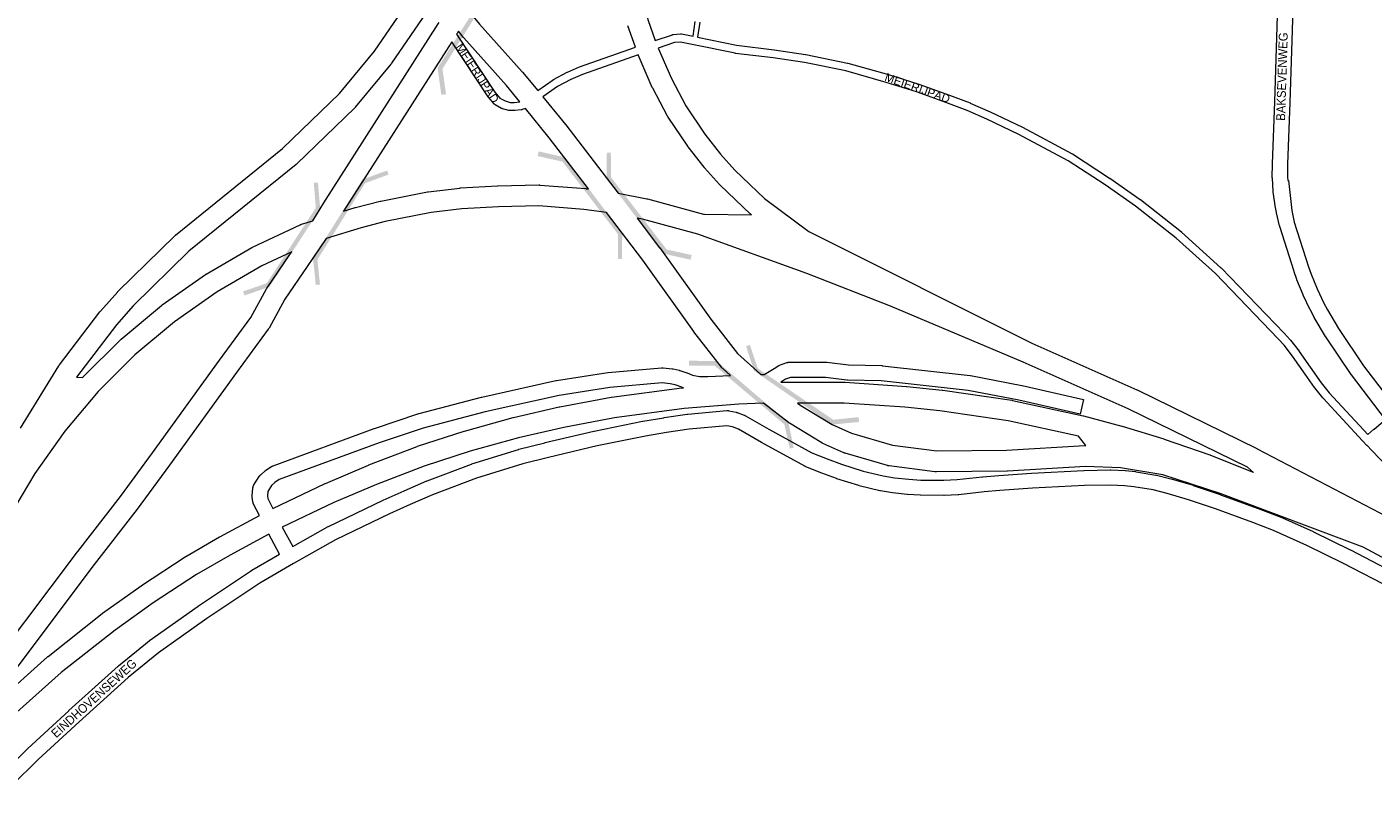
# Paper-space layout 'Layout1' of a CAD drawing. Header units: metres. Extents: x 123097 to 144122, y 392739 to 407589.
# Tile 428 of 510: x 136581 to 137739, y 395492 to 396151. Entities that reach past the tile are written whole.
import ezdxf
from ezdxf.enums import TextEntityAlignment as Align

# ---------------------------------------------------------------- set-up
doc = ezdxf.new("R2010")
doc.units = ezdxf.units.M
doc.header["$MEASUREMENT"] = 0
for name, color, linetype, lineweight in [('gs-anno-wegen algemeen tekst', 7, 'Continuous', 0), ('gs-knt-autosnelweg', 7, 'Continuous', 0), ('gs-knt-fietspaden', 7, 'Continuous', 0), ('gs-knt-paden', 7, 'Continuous', 0), ('gs-knt-wegen algemeen', 7, 'Continuous', 0), ('gs-symb-viaduct', 7, 'Continuous', 0), ('gs-vlk-plantopografie wegen algemeen', 7, 'Continuous', 0)]:
    doc.layers.add(name, color=color, linetype=linetype, lineweight=lineweight)
doc.styles.add('Style-Arial', font='arial.ttf')

# ---------------------------------------------------------------- blocks, each defined once
blk = doc.blocks.new('gg0-viaduct')
at = {"layer": 'gs-symb-viaduct'}
blk.add_hatch(color=7, dxfattribs=at).paths.add_polyline_path([(-32.1, -70.3), (-35, -47), (9.5, 21.3), (30.4, 28.6), (31.6, 25.4), (11.6, 18.1), (-30.8, -48), (-28, -69.8)])
blk = doc.blocks.new('gg0-viaduct_1')
at = {"layer": 'gs-symb-viaduct'}
blk.add_hatch(color=7, dxfattribs=at).paths.add_polyline_path([(-32.1, -70.3), (-35, -47), (9.5, 21.3), (30.4, 28.6), (31.6, 25.4), (11.6, 18.1), (-30.8, -48), (-28, -69.8)])
blk = doc.blocks.new('gg0-viaduct_2')
at = {"layer": 'gs-symb-viaduct'}
blk.add_hatch(color=7, dxfattribs=at).paths.add_polyline_path([(-32.1, -70.3), (-35, -47), (9.5, 21.3), (30.4, 28.6), (31.6, 25.4), (11.6, 18.1), (-30.8, -48), (-28, -69.8)])
blk = doc.blocks.new('gg0-viaduct_3')
at = {"layer": 'gs-symb-viaduct', "linetype": 'Continuous'}
blk.add_hatch(color=7, dxfattribs=at).paths.add_polyline_path([(56.9, -40.8), (39.9, -27.6), (-37.6, -27.6), (-54.6, -40.8), (-56.8, -37.9), (-38.8, -23.9), (41.2, -23.9), (59.2, -37.9)])
blk = doc.blocks.new('gg0-viaduct_4')
at = {"layer": 'gs-symb-viaduct'}
blk.add_hatch(color=7, dxfattribs=at).paths.add_polyline_path([(-32.1, -70.3), (-35, -47), (9.5, 21.3), (30.4, 28.6), (31.6, 25.4), (11.6, 18.1), (-30.8, -48), (-28, -69.8)])
blk = doc.blocks.new('gg0-viaduct_5')
at = {"layer": 'gs-symb-viaduct'}
blk.add_hatch(color=7, dxfattribs=at).paths.add_polyline_path([(-32.1, -70.3), (-35, -47), (9.5, 21.3), (30.4, 28.6), (31.6, 25.4), (11.6, 18.1), (-30.8, -48), (-28, -69.8)])

psp = doc.layouts.get("Layout1")

# ---------------------------------------------------------------- linework, layer by layer
at = {"layer": 'gs-knt-autosnelweg', "color": 7, "linetype": 'Continuous', "flags": 128}
for points in [[(137574.481, 396971.998), (137531.879, 396913.122), (137531.716, 396912.904), (137495.9, 396866.436), (137495.819, 396866.332), (137218.922, 396517.718), (137150.128, 396412.134), (137133.322, 396380.721), (137120.763, 396350.864), (137114.758, 396331.056), (137109.779, 396310.805), (137105.579, 396288.009), (137103.116, 396264.978), (137102.461, 396249.903), (137104.794, 396213.795), (137108.667, 396183.556), (137114.775, 396157.747), (137121.117, 396139.659)], [(137009.571, 396234.988), (136962.069, 396163.381), (136969.975, 396153.69), (137006.805, 396112.676), (137007.067, 396112.37), (137020.12, 396096.455)], [(136575.018, 395806.15), (136608.19, 395859.738), (136608.428, 395860.103), (136608.683, 395860.455), (136643.496, 395906.159), (136643.704, 395906.422), (136643.922, 395906.677), (136658.717, 395923.362), (136658.927, 395923.591), (136659.145, 395923.812), (136707.738, 395971.535), (136708.057, 395971.834), (136708.39, 395972.116), (136800.591, 396046.582), (136849.567, 396094.064), (136879.592, 396130.483), (136916.19, 396183.723), (136917.43, 396185.527)], [(136927.07, 396167.74), (136894.219, 396119.951), (136893.989, 396119.632), (136893.746, 396119.324), (136863.151, 396082.213), (136862.933, 396081.959), (136862.707, 396081.713), (136862.471, 396081.476), (136812.842, 396033.36), (136812.543, 396033.083), (136812.231, 396032.82), (136720.052, 395958.372), (136671.993, 395911.174), (136657.627, 395894.972), (136623.294, 395849.897), (136628.456, 395849.533), (136628.708, 395849.819), (136628.976, 395850.097), (136661.115, 395882.078), (136661.394, 395882.344), (136661.685, 395882.598), (136696.443, 395911.709), (136696.744, 395911.951), (136697.056, 395912.179), (136734.18, 395938.207), (136734.5, 395938.422), (136734.827, 395938.621), (136734.831, 395938.623), (136734.834, 395938.625)], [(136734.834, 395938.625), (136774.046, 395961.377), (136774.384, 395961.564), (136774.73, 395961.736), (136815.75, 395981.048), (136816.13, 395981.216), (136816.518, 395981.367), (136816.912, 395981.499), (136826.507, 395984.484), (136836.137, 395999.806), (136836.17, 395999.86), (136934.492, 396153.884), (136935.23, 396155.04)], [(137004.68, 396086.865), (136993.262, 396100.786), (136956.424, 396141.809), (136956.146, 396142.134), (136951.783, 396147.482), (136950.671, 396145.739), (136950.174, 396144.961)], [(137104.073, 396133.81), (137097.614, 396152.231)], [(136946.039, 396138.484), (136852.993, 395992.723), (136862.908, 395995.807), (136863.127, 395995.873), (136863.348, 395995.932), (136884.586, 396001.373), (136884.841, 396001.435), (136885.099, 396001.489), (136925.29, 396009.321), (136925.615, 396009.378), (136925.941, 396009.423), (136953.052, 396012.67), (136953.336, 396012.7), (136953.622, 396012.72), (136985.524, 396014.497), (136985.825, 396014.509), (137020.98, 396015.29), (137021.285, 396015.291), (137021.59, 396015.283), (137021.895, 396015.264), (137061.482, 396012.113), (137061.718, 396012.091), (137061.953, 396012.063), (137063.718, 396011.828), (137030.04, 396055.948), (137009.428, 396081.077)], [(137024.582, 396091.016), (137044.072, 396067.254), (137044.268, 396067.007), (137089.132, 396008.234), (137113.873, 396003.451), (137114.192, 396003.384), (137114.508, 396003.305), (137162.805, 395990.287), (137163.169, 395990.18), (137163.526, 395990.059), (137203.867, 395989.604), (137203.61, 395989.804), (137203.338, 395990.034), (137203.076, 395990.274), (137176.915, 396015.186), (137176.643, 396015.456), (137176.384, 396015.736), (137163.643, 396030.118), (137163.472, 396030.317), (137163.307, 396030.52), (137149.47, 396048.097), (137149.261, 396048.373), (137149.063, 396048.657), (137132.263, 396073.752), (137132.101, 396074.003), (137131.947, 396074.26), (137131.801, 396074.522), (137118.949, 396098.602), (137118.777, 396098.941), (137118.62, 396099.288), (137106.604, 396127.259)], [(137059.813, 395994.169), (137020.922, 395997.264), (136986.376, 395996.497), (136954.91, 395994.744), (136928.412, 395991.57), (136888.803, 395983.852), (136868.042, 395978.533), (136838.056, 395969.205), (136821.836, 395945.228), (136821.797, 395945.171), (136802.38, 395916.934), (136788.942, 395892.23), (136788.741, 395891.88), (136788.526, 395891.54), (136788.295, 395891.21), (136760.986, 395853.937), (136703.341, 395774.273), (136703.299, 395774.214), (136675.511, 395736.457), (136675.374, 395736.277), (136638.59, 395688.835), (136548.303, 395569.304)], [(137185.92, 395851.264), (137179.177, 395857.274), (137178.871, 395857.56), (137178.578, 395857.86), (137178.3, 395858.173), (137178.037, 395858.499), (137154.47, 395889.066), (137154.277, 395889.326), (137110.513, 395950.525), (137079.159, 395991.6), (137059.819, 395994.168), (137059.816, 395994.168), (137059.813, 395994.169)], [(137428.415, 395829.98), (137489.23, 395816.701), (137489.612, 395816.608), (137522.535, 395807.898), (137522.884, 395807.798), (137558.702, 395796.761), (137558.985, 395796.669), (137598.34, 395783.102), (137598.553, 395783.025), (137598.765, 395782.943), (137635.567, 395768.142), (137635.809, 395768.04), (137630.784, 395772.398), (137527.859, 395822.646), (137437.563, 395862.754), (137323.506, 395910.977), (137251.511, 395939.031), (137157.749, 395972.986), (137110.133, 395985.821), (137105.566, 395986.703), (137124.922, 395961.347), (137125.089, 395961.121), (137168.841, 395899.94), (137191.794, 395870.167), (137211.727, 395852.401), (137211.936, 395852.239)], [(136806.932, 395955.356), (136808.542, 395957.737), (136782.755, 395945.597), (136744.208, 395923.231), (136707.717, 395897.646), (136673.551, 395869.032), (136641.96, 395837.596), (136613.177, 395803.572), (136587.412, 395767.206), (136560.307, 395721.048), (136540.236, 395674.269), (136525.776, 395640.567), (136525.609, 395640.201), (136525.426, 395639.843), (136485.202, 395565.273), (136485.049, 395565.002), (136484.887, 395564.735), (136448.934, 395507.887), (136448.738, 395507.591), (136448.531, 395507.302), (136448.313, 395507.022), (136430.322, 395484.874), (136365.07, 395400.26), (136364.802, 395399.912)], [(136370.122, 395385.27), (136415.742, 395439.048), (136453.139, 395483.983), (136476.824, 395512.99), (136476.937, 395513.125), (136534.08, 395580.372), (136624.246, 395699.742), (136624.315, 395699.832), (136661.064, 395747.23), (136688.764, 395784.866), (136746.403, 395864.522), (136746.434, 395864.565), (136773.401, 395901.372), (136786.775, 395925.957), (136786.929, 395926.23), (136787.093, 395926.496), (136787.266, 395926.757), (136806.928, 395955.35), (136806.929, 395955.353), (136806.932, 395955.356)], [(137229.128, 395845.611), (137283.98, 395845.56), (137284.275, 395845.555), (137284.569, 395845.54), (137337.337, 395842.038), (137337.657, 395842.011), (137368.114, 395838.896), (137368.513, 395838.846), (137427.805, 395830.092), (137428.109, 395830.042), (137428.407, 395829.982), (137428.411, 395829.982), (137428.415, 395829.98)], [(136792.185, 395736.838), (136837.137, 395758.326), (136837.467, 395758.476), (136874.476, 395774.373), (136874.823, 395774.513), (136916.254, 395790.305), (136916.462, 395790.382), (136916.672, 395790.453), (136956.691, 395803.488), (136957.06, 395803.6), (136998.795, 395815.243), (136999.204, 395815.346), (137038.618, 395824.377), (137038.967, 395824.45), (137083.13, 395832.745), (137083.375, 395832.788), (137083.621, 395832.824), (137144.041, 395840.749), (137144.263, 395840.775), (137144.486, 395840.796), (137145.365, 395840.867)], [(137786.866, 395673.428), (137730.137, 395703.678), (137607.031, 395749.965), (137557.857, 395765.927), (137521.281, 395771.921), (137491.259, 395773.182), (137424.34, 395769.136), (137424.116, 395769.126), (137423.893, 395769.121), (137363.043, 395768.469), (137362.629, 395768.474), (137362.214, 395768.498), (137361.802, 395768.541), (137322.386, 395773.592), (137322.04, 395773.643), (137321.696, 395773.708), (137321.356, 395773.786), (137321.018, 395773.876), (137284.438, 395784.501), (137284.049, 395784.623), (137283.665, 395784.764), (137283.288, 395784.921), (137265.371, 395792.893), (137265.024, 395793.057), (137264.684, 395793.235), (137264.352, 395793.427), (137236.519, 395810.356), (137236.228, 395810.541), (137235.944, 395810.736), (137235.668, 395810.943), (137214.412, 395827.481), (137193.11, 395826.651), (137146.163, 395822.852), (137086.212, 395814.989), (137042.469, 395806.773), (137003.434, 395797.829), (136962.088, 395786.294), (136922.465, 395773.388), (136881.416, 395757.742), (136844.745, 395741.99), (136800.324, 395720.755)], [(137490.629, 395791.196), (137490.632, 395791.197), (137490.636, 395791.196), (137490.939, 395791.21), (137491.247, 395791.213), (137491.532, 395791.206), (137485.19, 395799.138), (137424.868, 395812.311), (137366.08, 395820.99), (137335.983, 395824.068), (137283.669, 395827.54), (137243.633, 395827.578), (137246.325, 395825.483), (137273.224, 395809.123), (137290.053, 395801.634), (137325.371, 395791.377), (137363.474, 395786.494), (137423.476, 395787.137), (137490.629, 395791.196)], [(136554.614, 395570.4), (136598.422, 395609.393), (136598.622, 395609.566), (136598.827, 395609.733), (136645.449, 395646.563), (136645.795, 395646.823), (136678.885, 395670.473), (136679.202, 395670.69), (136716.909, 395695.279), (136717.102, 395695.401), (136717.297, 395695.518), (136746.446, 395712.493), (136746.698, 395712.634), (136780.579, 395730.937)], [(136788.716, 395714.851), (136755.389, 395696.848), (136726.562, 395680.061), (136689.207, 395655.701), (136656.449, 395632.289), (136610.205, 395595.757), (136566.639, 395556.979), (136530.213, 395523.694), (136529.913, 395523.432), (136529.602, 395523.184), (136529.28, 395522.949), (136528.951, 395522.731), (136528.948, 395522.729), (136528.944, 395522.727), (136528.606, 395522.524), (136489.725, 395500.298), (136467.07, 395472.553), (136467.016, 395472.488), (136429.565, 395427.488), (136429.511, 395427.423), (136377.377, 395365.966), (136377.352, 395365.937), (136377.223, 395365.786)]]:
    psp.add_lwpolyline(points, dxfattribs=at)
psp.add_lwpolyline([(137123.698, 396133.12), (137135.026, 396106.75), (137147.487, 396083.403), (137163.844, 396058.971), (137177.305, 396041.872), (137189.618, 396027.972), (137215.115, 396003.692), (137253.211, 395975.183), (137444.994, 395879.171), (137535.323, 395839.048), (137535.618, 395838.911), (137638.801, 395788.537), (137639.02, 395788.426), (137751.016, 395729.915), (137751.343, 395729.735), (137849.626, 395673.085), (137849.994, 395672.861), (138008.986, 395570.769), (138375.644, 395351.338, -0.35324771)], format="xyb", dxfattribs=at)
at = {"layer": 'gs-knt-fietspaden', "color": 7, "linetype": 'Continuous', "flags": 128}
for points in [[(137009.428, 396081.077), (137006.647, 396080.114), (137006.508, 396080.07), (137006.474, 396080.059), (137006.368, 396080.032), (137006.327, 396080.021), (137006.298, 396080.014), (137006.227, 396079.998), (137006.12, 396079.977), (137006.084, 396079.971), (137005.941, 396079.949), (137000.443, 396079.25), (137000.312, 396079.237), (137000.269, 396079.233), (137000.182, 396079.228), (137000.094, 396079.224), (137000.051, 396079.223), (136999.92, 396079.223), (136995.898, 396079.315), (136995.732, 396079.323), (136995.567, 396079.338), (136995.402, 396079.362), (136995.239, 396079.393), (136995.078, 396079.431), (136989.671, 396080.866), (136989.525, 396080.909), (136989.496, 396080.918), (136989.381, 396080.958), (136989.324, 396080.978), (136989.239, 396081.012), (136989.155, 396081.047), (136989.1, 396081.073), (136988.99, 396081.125), (136988.963, 396081.139), (136988.83, 396081.211), (136983.422, 396084.301), (136983.276, 396084.389), (136983.135, 396084.485), (136982.998, 396084.586), (136982.866, 396084.695), (136982.74, 396084.809), (136982.62, 396084.93), (136982.506, 396085.056), (136977.648, 396090.685), (136977.553, 396090.801), (136977.463, 396090.92), (136977.377, 396091.043), (136946.039, 396138.484)], [(136950.174, 396144.961), (136983.111, 396095.101), (136987.427, 396090.098), (136991.914, 396087.534), (136996.473, 396086.324), (136996.478, 396086.323)], [(137121.117, 396139.659), (137135.917, 396144.594), (137136.072, 396144.642), (137136.229, 396144.682), (137136.387, 396144.715), (137136.547, 396144.741), (137136.708, 396144.759), (137142.751, 396145.31), (137142.919, 396145.322), (137143.087, 396145.325), (137143.255, 396145.32), (137143.423, 396145.307), (137143.589, 396145.286), (137143.755, 396145.258), (137153.695, 396143.28)], [(137688.429, 395841.038), (137680.333, 395852.563), (137669.511, 395867.995), (137662.15, 395877.388), (137657.12, 395882.934), (137603.009, 395939.004), (137569.377, 395969.456), (137534.212, 395997.182), (137508.214, 396015.404), (137476.387, 396036.037), (137433.909, 396058.665), (137406.349, 396071.852), (137389.37, 396079.301), (137368.785, 396087.202), (137345.776, 396095.358), (137319.838, 396103.516), (137285.084, 396113.349), (137249.439, 396120.587), (137222.48, 396124.541), (137190.1, 396128.509), (137189.953, 396128.53), (137189.807, 396128.558), (137154.45, 396135.972), (137142.883, 396138.273), (137137.751, 396137.805), (137123.698, 396133.12)], [(137157.64, 396142.475), (137191.102, 396135.459), (137223.375, 396131.504), (137223.457, 396131.493), (137250.552, 396127.519), (137250.647, 396127.503), (137250.741, 396127.486), (137286.611, 396120.202), (137286.74, 396120.173), (137286.867, 396120.139), (137321.799, 396110.257), (137321.896, 396110.228), (137347.942, 396102.035), (137348.062, 396101.995), (137371.173, 396093.803), (137371.258, 396093.772), (137391.963, 396085.825), (137392.115, 396085.762), (137409.222, 396078.257), (137409.327, 396078.209), (137437.007, 396064.965), (137437.142, 396064.897), (137479.82, 396042.162), (137479.951, 396042.088), (137480.079, 396042.009), (137512.086, 396021.26), (137512.191, 396021.189), (137538.323, 396002.874)], [(137106.604, 396127.259), (137058.538, 396110.29), (137048.618, 396106.031), (137037.2, 396100.027), (137037.195, 396100.024), (137024.582, 396091.016)], [(137056.091, 396116.871), (137104.073, 396133.81)], [(137020.12, 396096.455), (137033.312, 396105.877), (137033.444, 396105.967), (137033.579, 396106.05), (137033.718, 396106.128), (137045.472, 396112.309), (137045.596, 396112.37), (137045.721, 396112.427), (137055.875, 396116.786)], [(136996.478, 396086.323), (136999.818, 396086.247), (137004.68, 396086.865)], [(137538.481, 396002.756), (137573.817, 395974.894)], [(137574, 395974.74), (137607.809, 395944.128)], [(137607.979, 395943.964), (137662.209, 395887.769), (137662.283, 395887.69), (137667.435, 395882.011)], [(137667.598, 395881.818), (137675.094, 395872.252), (137675.149, 395872.178), (137675.205, 395872.103)], [(137675.205, 395872.103), (137694.114, 395845.158)], [(137811.341, 395711.915), (137802.712, 395719.25), (137802.626, 395719.327), (137802.582, 395719.366), (137802.567, 395719.381), (137802.541, 395719.407), (137802.458, 395719.489), (137737.275, 395787.16), (137733.477, 395791.103), (137733.43, 395791.153), (137729.709, 395795.171), (137695.745, 395831.844), (137695.657, 395831.943), (137695.573, 395832.044), (137688.555, 395840.871)], [(137694.114, 395845.158), (137700.985, 395836.517), (137734.217, 395800.635)]]:
    psp.add_lwpolyline(points, dxfattribs=at)
at = {"layer": 'gs-knt-paden', "color": 7, "linetype": 'Continuous', "flags": 128}
for points in [[(137153.695, 396143.28), (137155.556, 396155.817)], [(137159.563, 396155.434), (137157.64, 396142.475)]]:
    psp.add_lwpolyline(points, dxfattribs=at)
at = {"layer": 'gs-knt-wegen algemeen', "color": 7, "linetype": 'Continuous', "flags": 128}
for points in [[(137719.038, 396814.557), (137697.977, 396584.908), (137676.74, 396352.985), (137674.72, 396327.038), (137667.124, 396086.27), (137667.122, 396086.224), (137665.075, 396033.22), (137665.036, 396021.935), (137665.216, 396019.176), (137665.862, 396019.156, -0.32436115), (137665.871, 396019.148), (137668.754, 395993.396), (137670.573, 395984.793), (137670.922, 395983.349), (137683.085, 395944.768), (137685.336, 395938.482), (137690.453, 395925.931), (137696.284, 395913.697), (137699.407, 395907.815), (137708.825, 395891.801), (137730.455, 395859.689), (137763.515, 395816.552)], [(137392.494, 395851.32), (137436.527, 395842.823), (137436.727, 395842.781), (137489.533, 395830.859, -0.36909196), (137489.54, 395830.848), (137486.677, 395818.166, -0.36909069), (137486.666, 395818.159), (137433.959, 395830.058), (137390.277, 395838.488), (137315.612, 395846.842), (137286.687, 395847.442), (137286.463, 395847.451), (137286.24, 395847.467), (137286.018, 395847.491), (137267.573, 395849.787), (137237.633, 395849.787), (137233.245, 395848.246), (137230.532, 395846.438), (137230.357, 395846.325), (137230.178, 395846.217), (137229.128, 395845.611)]]:
    psp.add_lwpolyline(points, format="xyb", dxfattribs=at)
for points in [[(137749.455, 395813.492), (137720, 395851.927), (137719.881, 395852.087), (137719.768, 395852.25), (137697.915, 395884.692), (137697.806, 395884.859), (137697.703, 395885.029), (137688.111, 395901.337), (137687.973, 395901.585), (137684.718, 395907.717), (137684.591, 395907.968), (137678.619, 395920.499), (137678.541, 395920.67), (137678.468, 395920.842), (137673.227, 395933.697), (137673.126, 395933.96), (137670.785, 395940.496), (137670.705, 395940.734), (137658.438, 395979.646), (137658.375, 395979.858), (137658.32, 395980.072), (137655.586, 395991.37), (137655.548, 395991.534), (137655.515, 395991.698), (137654.441, 395997.411), (137654.412, 395997.577), (137654.387, 395997.743), (137652.832, 396009.263), (137652.806, 396009.486), (137652.788, 396009.709), (137652.029, 396021.308), (137652.018, 396021.531), (137652.015, 396021.755), (137652.055, 396033.38), (137652.06, 396033.608), (137654.111, 396086.703), (137661.711, 396327.598)], [(136780.579, 395730.937), (136775.661, 395740.752), (136775.529, 395741.032), (136775.41, 395741.319), (136775.305, 395741.61), (136775.214, 395741.907), (136775.137, 395742.207), (136775.075, 395742.511), (136775.027, 395742.817), (136774.51, 395746.742), (136774.479, 395747.018), (136774.461, 395747.296), (136774.454, 395747.574), (136774.459, 395747.853), (136774.476, 395748.13), (136774.993, 395754.36), (136775.026, 395754.666), (136775.073, 395754.97), (136775.135, 395755.272), (136775.21, 395755.57), (136775.3, 395755.865), (136775.404, 395756.155), (136775.521, 395756.44), (136775.651, 395756.718), (136775.795, 395756.991), (136775.951, 395757.256), (136780.476, 395764.54), (136780.632, 395764.78), (136780.799, 395765.012), (136780.975, 395765.237), (136781.162, 395765.454), (136781.357, 395765.662), (136781.562, 395765.862), (136781.775, 395766.052), (136785.664, 395769.378), (136785.858, 395769.538), (136786.058, 395769.69), (136786.264, 395769.834), (136790.994, 395773.013), (136791.255, 395773.18), (136791.523, 395773.334), (136791.799, 395773.475), (136792.081, 395773.602), (136792.369, 395773.717), (136879.327, 395805.841), (136879.53, 395805.912), (136917.717, 395818.604), (136917.919, 395818.667), (136918.124, 395818.724), (136971.762, 395832.741), (136971.99, 395832.797), (137035.782, 395847.034), (137035.998, 395847.078), (137036.216, 395847.115), (137080.253, 395853.847), (137080.453, 395853.875), (137080.654, 395853.896), (137126.677, 395858.035), (137126.992, 395858.055), (137127.308, 395858.061), (137127.624, 395858.051), (137127.939, 395858.025), (137135.83, 395857.197), (137136.089, 395857.165), (137136.345, 395857.123), (137136.6, 395857.07), (137141.677, 395855.911), (137141.899, 395855.856), (137142.119, 395855.793), (137142.337, 395855.723), (137148.462, 395853.626), (137148.712, 395853.535), (137153.173, 395851.8), (137153.177, 395851.799)], [(137211.936, 395852.239), (137214.779, 395852.357), (137223.483, 395857.386), (137226.704, 395859.533), (137226.933, 395859.679), (137227.168, 395859.816), (137227.408, 395859.942), (137227.654, 395860.058), (137227.904, 395860.164), (137228.158, 395860.259), (137234.366, 395862.439), (137234.665, 395862.536), (137234.968, 395862.619), (137235.275, 395862.686), (137235.584, 395862.739), (137235.896, 395862.777), (137236.209, 395862.799), (137236.523, 395862.807), (137267.977, 395862.807), (137268.246, 395862.801), (137268.514, 395862.785), (137268.781, 395862.757), (137287.293, 395860.453), (137316.177, 395859.853), (137316.472, 395859.84), (137316.766, 395859.814), (137391.981, 395851.399), (137392.236, 395851.365), (137392.486, 395851.321), (137392.49, 395851.321), (137392.494, 395851.32)], [(137153.177, 395851.799), (137159.162, 395850.556), (137166.322, 395850.556), (137185.92, 395851.264)], [(137145.365, 395840.867), (137144.118, 395841.351), (137138.444, 395843.294), (137134.083, 395844.289), (137127.211, 395845.01), (137082.021, 395840.946), (137038.402, 395834.278), (136974.94, 395820.115), (136921.622, 395806.181), (136883.738, 395793.59), (136797.611, 395761.773), (136793.839, 395759.238), (136791.004, 395756.813), (136787.839, 395751.719), (136787.509, 395747.75), (136787.792, 395745.605), (136792.185, 395736.838)], [(136809.255, 395704.12), (136839.833, 395721.325), (136840.013, 395721.422), (136840.196, 395721.514), (136887.013, 395744.105), (136887.184, 395744.185), (136905.146, 395752.218), (136905.211, 395752.246), (136924.536, 395760.637), (136924.829, 395760.756), (136962.978, 395775.163), (136963.158, 395775.228), (136963.339, 395775.288), (137003.42, 395787.793), (137003.592, 395787.844), (137003.766, 395787.89), (137026.309, 395793.58), (137026.401, 395793.603), (137068.375, 395803.546), (137068.593, 395803.593), (137110.237, 395811.962), (137110.43, 395811.998), (137128.594, 395815.081), (137128.724, 395815.102), (137148.72, 395818.081), (137148.902, 395818.106), (137149.085, 395818.125), (137182.643, 395821.197), (137182.922, 395821.216), (137183.201, 395821.224), (137183.481, 395821.219), (137183.76, 395821.203), (137184.038, 395821.174), (137184.315, 395821.134), (137184.59, 395821.082), (137190.681, 395819.787), (137190.92, 395819.731), (137191.157, 395819.666), (137191.392, 395819.593), (137191.624, 395819.51), (137197.743, 395817.203), (137197.984, 395817.107), (137198.22, 395817.001), (137198.453, 395816.886), (137198.681, 395816.762)], [(137198.681, 395816.762), (137218.919, 395805.173), (137255.815, 395784.882), (137269.164, 395779.551), (137281.37, 395774.974), (137300.012, 395769.179), (137317.137, 395764.938), (137326.958, 395763.454), (137326.962, 395763.454), (137326.966, 395763.453), (137339.192, 395762.047), (137349.772, 395761.426), (137369.291, 395761.207), (137380.983, 395761.764), (137402.771, 395764.211), (137402.963, 395764.23), (137416.668, 395765.361), (137416.748, 395765.367), (137444.742, 395767.326), (137444.857, 395767.333), (137489.911, 395769.681), (137490.121, 395769.689), (137512.637, 395770.136), (137512.855, 395770.136), (137513.074, 395770.13), (137525.498, 395769.542), (137525.666, 395769.532), (137525.833, 395769.517), (137534.427, 395768.664), (137534.65, 395768.638), (137534.872, 395768.604), (137551.86, 395765.723), (137552.106, 395765.677), (137552.35, 395765.621), (137564.707, 395762.53), (137564.969, 395762.459), (137583.782, 395756.912), (137584.045, 395756.828), (137607.265, 395748.896), (137607.397, 395748.85), (137639.703, 395737.035), (137639.792, 395737.002), (137657.873, 395730.089), (137658.036, 395730.024), (137658.197, 395729.955), (137687.083, 395717.085), (137687.311, 395716.979), (137719.033, 395701.351), (137719.161, 395701.286), (137761.409, 395679.301)], [(137734.217, 395800.635), (137739.406, 395805.198), (137739.409, 395805.2), (137739.562, 395805.331), (137749.455, 395813.492)], [(137755.349, 395667.777), (137713.215, 395689.703), (137681.67, 395705.244), (137653.059, 395717.99), (137635.186, 395724.823), (137602.991, 395736.598), (137579.967, 395744.463), (137561.417, 395749.932), (137549.435, 395752.929), (137532.917, 395755.73), (137524.714, 395756.544), (137512.677, 395757.114), (137490.484, 395756.673), (137445.593, 395754.334), (137417.698, 395752.382), (137404.129, 395751.262), (137382.229, 395748.802), (137382.02, 395748.782), (137381.812, 395748.768), (137369.719, 395748.192), (137369.527, 395748.186), (137369.336, 395748.185), (137349.472, 395748.408), (137349.164, 395748.419), (137338.247, 395749.06), (137338.066, 395749.073), (137337.885, 395749.092), (137325.36, 395750.533), (137325.132, 395750.563), (137314.894, 395752.109), (137314.596, 395752.161), (137314.301, 395752.227), (137296.697, 395756.587), (137296.513, 395756.635), (137296.33, 395756.689), (137277.327, 395762.596), (137277.149, 395762.654), (137276.973, 395762.718), (137264.528, 395767.385), (137264.4, 395767.434), (137250.615, 395772.939), (137250.369, 395773.043), (137250.128, 395773.157), (137249.892, 395773.281), (137212.596, 395793.792), (137212.498, 395793.847), (137192.663, 395805.204), (137187.491, 395807.154), (137182.847, 395808.141), (137150.456, 395805.176), (137130.707, 395802.234), (137112.706, 395799.178), (137071.268, 395790.851), (137029.449, 395780.944), (137007.126, 395775.31), (136967.399, 395762.915), (136929.577, 395748.632), (136910.429, 395740.318), (136892.586, 395732.338), (136846.039, 395709.877), (136809.886, 395689.535), (136780.868, 395672.759), (136735.541, 395642.351), (136693.771, 395612.82), (136667.786, 395591.633), (136625.562, 395553.412), (136590.205, 395520.921), (136567.763, 395498.725)], [(136800.324, 395720.755), (136809.255, 395704.12)], [(136797.941, 395697.668), (136788.716, 395714.851)], [(136558.472, 395507.848), (136581.134, 395530.263), (136581.307, 395530.427), (136616.77, 395563.015), (136616.806, 395563.048), (136659.173, 395601.398), (136659.299, 395601.51), (136659.428, 395601.617), (136685.716, 395623.052), (136685.892, 395623.191), (136686.072, 395623.323), (136728.09, 395653.029), (136728.221, 395653.119), (136773.795, 395683.692), (136773.978, 395683.81), (136774.164, 395683.922), (136797.941, 395697.668)]]:
    psp.add_lwpolyline(points, dxfattribs=at)
at = {"layer": 'gs-vlk-plantopografie wegen algemeen', "color": 7, "linetype": 'Continuous', "flags": 128}
for points in [[(137009.428, 396081.077), (137006.647, 396080.114), (137006.508, 396080.07), (137006.474, 396080.059), (137006.368, 396080.032), (137006.327, 396080.021), (137006.298, 396080.014), (137006.227, 396079.998), (137006.12, 396079.977), (137006.084, 396079.971), (137005.941, 396079.949), (137000.443, 396079.25), (137000.312, 396079.237), (137000.269, 396079.233), (137000.182, 396079.228), (137000.094, 396079.224), (137000.051, 396079.223), (136999.92, 396079.223), (136995.898, 396079.315), (136995.732, 396079.323), (136995.567, 396079.338), (136995.402, 396079.362), (136995.239, 396079.393), (136995.078, 396079.431), (136989.671, 396080.866), (136989.525, 396080.909), (136989.496, 396080.918), (136989.381, 396080.958), (136989.324, 396080.978), (136989.239, 396081.012), (136989.155, 396081.047), (136989.1, 396081.073), (136988.99, 396081.125), (136988.963, 396081.139), (136988.83, 396081.211), (136983.422, 396084.301), (136983.276, 396084.389), (136983.135, 396084.485), (136982.998, 396084.586), (136982.866, 396084.695), (136982.74, 396084.809), (136982.62, 396084.93), (136982.506, 396085.056), (136977.648, 396090.685), (136977.553, 396090.801), (136977.463, 396090.92), (136977.377, 396091.043), (136946.039, 396138.484)], [(136950.174, 396144.961), (136983.111, 396095.101), (136987.427, 396090.098), (136991.914, 396087.534), (136996.473, 396086.324), (136996.478, 396086.323)], [(137121.117, 396139.659), (137135.917, 396144.594), (137136.072, 396144.642), (137136.229, 396144.682), (137136.387, 396144.715), (137136.547, 396144.741), (137136.708, 396144.759), (137142.751, 396145.31), (137142.919, 396145.322), (137143.087, 396145.325), (137143.255, 396145.32), (137143.423, 396145.307), (137143.589, 396145.286), (137143.755, 396145.258), (137153.695, 396143.28)], [(137688.429, 395841.038), (137680.333, 395852.563), (137669.511, 395867.995), (137662.15, 395877.388), (137657.12, 395882.934), (137603.009, 395939.004), (137569.377, 395969.456), (137534.212, 395997.182), (137508.214, 396015.404), (137476.387, 396036.037), (137433.909, 396058.665), (137406.349, 396071.852), (137389.37, 396079.301), (137368.785, 396087.202), (137345.776, 396095.358), (137319.838, 396103.516), (137285.084, 396113.349), (137249.439, 396120.587), (137222.48, 396124.541), (137190.1, 396128.509), (137189.953, 396128.53), (137189.807, 396128.558), (137154.45, 396135.972), (137142.883, 396138.273), (137137.751, 396137.805), (137123.698, 396133.12)], [(137157.64, 396142.475), (137191.102, 396135.459), (137223.375, 396131.504), (137223.457, 396131.493), (137250.552, 396127.519), (137250.647, 396127.503), (137250.741, 396127.486), (137286.611, 396120.202), (137286.74, 396120.173), (137286.867, 396120.139), (137321.799, 396110.257), (137321.896, 396110.228), (137347.942, 396102.035), (137348.062, 396101.995), (137371.173, 396093.803), (137371.258, 396093.772), (137391.963, 396085.825), (137392.115, 396085.762), (137409.222, 396078.257), (137409.327, 396078.209), (137437.007, 396064.965), (137437.142, 396064.897), (137479.82, 396042.162), (137479.951, 396042.088), (137480.079, 396042.009), (137512.086, 396021.26), (137512.191, 396021.189), (137538.323, 396002.874)], [(137106.604, 396127.259), (137058.538, 396110.29), (137048.618, 396106.031), (137037.2, 396100.027), (137037.195, 396100.024), (137024.582, 396091.016)], [(137056.091, 396116.871), (137104.073, 396133.81)], [(137020.12, 396096.455), (137033.312, 396105.877), (137033.444, 396105.967), (137033.579, 396106.05), (137033.718, 396106.128), (137045.472, 396112.309), (137045.596, 396112.37), (137045.721, 396112.427), (137055.875, 396116.786)], [(137055.875, 396116.786), (137055.983, 396116.83), (137056.091, 396116.871)], [(137055.875, 396116.786), (137056.091, 396116.871)], [(136996.478, 396086.323), (136999.818, 396086.247), (137004.68, 396086.865)], [(137538.323, 396002.874), (137538.481, 396002.756)], [(137538.323, 396002.874), (137538.403, 396002.816), (137538.481, 396002.756)], [(137538.481, 396002.756), (137573.817, 395974.894)], [(137573.817, 395974.894), (137574, 395974.74)], [(137573.817, 395974.894), (137573.91, 395974.819), (137574, 395974.74)], [(137574, 395974.74), (137607.809, 395944.128)], [(137607.809, 395944.128), (137607.979, 395943.964)], [(137607.809, 395944.128), (137607.895, 395944.047), (137607.979, 395943.964)], [(137607.979, 395943.964), (137662.209, 395887.769), (137662.283, 395887.69), (137667.435, 395882.011)], [(137667.435, 395882.011), (137667.598, 395881.818)], [(137667.435, 395882.011), (137667.518, 395881.916), (137667.598, 395881.818)], [(137667.598, 395881.818), (137675.094, 395872.252), (137675.149, 395872.178), (137675.205, 395872.103)], [(137688.555, 395840.871), (137688.49, 395840.954), (137688.429, 395841.038)], [(137688.555, 395840.871), (137688.429, 395841.038)], [(137811.341, 395711.915), (137802.712, 395719.25), (137802.626, 395719.327), (137802.582, 395719.366), (137802.567, 395719.381), (137802.541, 395719.407), (137802.458, 395719.489), (137737.275, 395787.16), (137733.477, 395791.103), (137733.43, 395791.153), (137729.709, 395795.171), (137695.745, 395831.844), (137695.657, 395831.943), (137695.573, 395832.044), (137688.555, 395840.871)], [(137694.114, 395845.158), (137700.985, 395836.517), (137734.217, 395800.635)]]:
    psp.add_lwpolyline(points, dxfattribs=at)

# ---------------------------------------------------------------- block references
at = {"layer": 'gs-symb-viaduct', "color": 7}
for name, p, rotation in [('gg0-viaduct', (136968.405, 396163.488), 0.6401771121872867), ('gg0-viaduct_2', (137075.99, 395990.025), 250.0419491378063), ('gg0-viaduct_1', (137096.201, 396004.927), 70.29558059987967), ('gg0-viaduct_5', (137227.138, 395845.381), 88.47029121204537), ('gg0-viaduct_4', (137215.807, 395823.126), 262.5828622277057)]:
    psp.add_blockref(name, p, dxfattribs=dict(at, rotation=rotation))
at = {"layer": 'gs-symb-viaduct', "color": 7, "linetype": 'Continuous'}
for p, rotation in [((136827.023, 395997.57), 58.05414716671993), ((136831.812, 395949.129), 236.9452425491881)]:
    psp.add_blockref('gg0-viaduct_3', p, dxfattribs=dict(at, rotation=rotation))

# ---------------------------------------------------------------- texts
at = {"layer": 'gs-anno-wegen algemeen tekst', "color": 7, "linetype": 'Continuous', "style": 'Style-Arial'}
for rotation, p in [(303.447334, (136968.162, 396111.363)), (340.482454, (137346.747, 396098.737))]:
    psp.add_text('MEIERIJPAD', height=7, rotation=rotation, dxfattribs=at).set_placement(p, align=Align.MIDDLE_CENTER)
at = {"layer": 'gs-anno-wegen algemeen tekst', "color": 7, "style": 'Style-Arial', "width": 0.909091}
psp.add_text('BAKSEVENWEG', height=7.7, rotation=88.192909, dxfattribs=at).set_placement((137660.313, 396108.547), align=Align.MIDDLE_CENTER)
at = {"layer": 'gs-anno-wegen algemeen tekst', "color": 7, "linetype": 'Continuous', "style": 'Style-Arial', "width": 0.909091}
psp.add_text('EINDHOVENSEWEG', height=7.7, rotation=42.150942, dxfattribs=at).set_placement((136638.259, 395573.686), align=Align.MIDDLE_CENTER)

doc.saveas('drawing.dxf')
